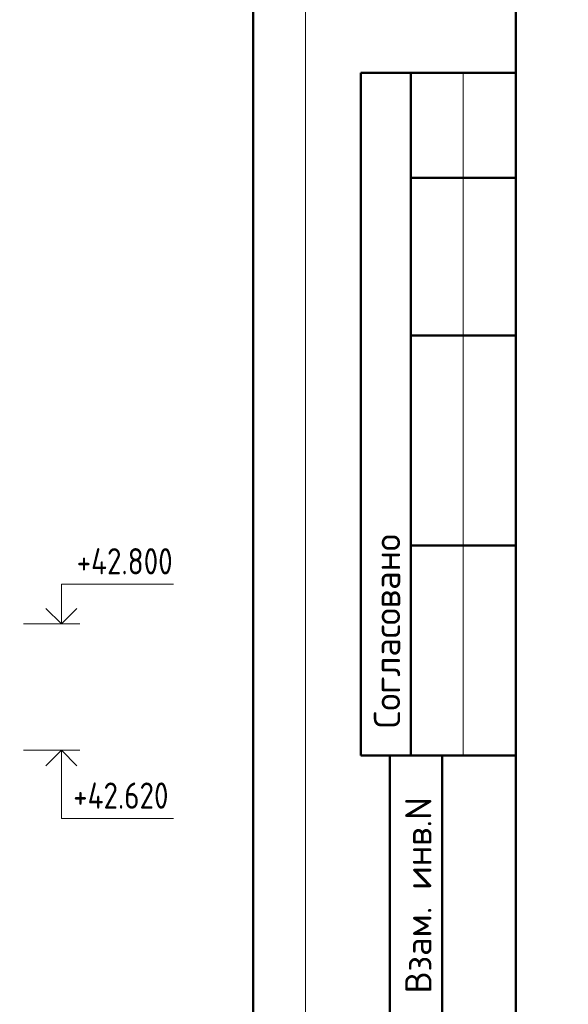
# Model space of a CAD drawing. Header units: millimetres. Extents: x 40580 to 1168286, y -220995 to 81020.
# Tile 306 of 419: x 780847 to 786068, y -121735 to -112364. Entities that reach past the tile are written whole.
import ezdxf

# ---------------------------------------------------------------- set-up
doc = ezdxf.new("R2010")
doc.units = ezdxf.units.MM
doc.layers.add('Standard', color=7, linetype='Continuous', lineweight=25)
doc.layers.add('Примечания', color=7, linetype='Continuous', lineweight=13)
doc.styles.add('GOST 2.304-81', font='txt')
doc.styles.add('ISOCPEUR', font='isocpeur.ttf')

msp = doc.modelspace()

# ---------------------------------------------------------------- linework, layer by layer
at = {"layer": 'Standard', "color": 7, "linetype": 'Continuous', "lineweight": 50, "transparency": 33554687}
for p, q in [((785568.3, -112868.4), (784095.1, -112868.4)), ((784095.1, -112868.4), (784095.1, -119368.4)), ((784095.1, -112868.4), (784095.1, -119368.4)), ((784568.3, -112868.4), (784568.3, -119368.4)), ((785568.3, -113868.4), (784568.3, -113868.4)), ((785568.3, -115368.4), (784568.3, -115368.4)), ((785568.3, -117368.4), (784568.3, -117368.4)), ((784095.1, -119368.4), (785568.3, -119368.4)), ((784368.3, -127868.4), (784368.3, -119368.4)), ((784368.3, -127868.4), (784368.3, -119368.4)), ((784868.3, -127868.4), (784868.3, -119368.4))]:
    msp.add_line(p, q, dxfattribs=at)
at = {"layer": 'Standard', "color": 7, "linetype": 'Continuous', "lineweight": 13, "transparency": 33554687}
msp.add_line((785068.3, -112868.4), (785068.3, -119368.4), dxfattribs=at)
for points in [[(741568.3, -128368.4), (783568.3, -128368.4), (783568.3, -98668.4), (741568.3, -98668.4), (741568.3, -128368.4)], [(783568.3, -128368.4), (825568.3, -128368.4), (825568.3, -98668.4), (783568.3, -98668.4), (783568.3, -128368.4)]]:
    msp.add_lwpolyline(points, close=True, dxfattribs=at)
at = {"layer": 'Standard', "color": 7, "linetype": 'Continuous', "lineweight": 50, "transparency": 33554687}
for points in [[(743568.3, -99168.4), (783068.3, -99168.4), (783068.3, -127868.4), (743568.3, -127868.4), (743568.3, -99168.4)], [(785568.3, -99168.4), (825068.3, -99168.4), (825068.3, -127868.4), (785568.3, -127868.4), (785568.3, -99168.4)]]:
    msp.add_lwpolyline(points, close=True, dxfattribs=at)
at = {"layer": 'Примечания', "color": 7, "linetype": 'Continuous', "lineweight": 13, "transparency": 33554687}
for p, q in [((780885, -118115.1), (781418.3, -118115.1)), ((780885, -119315.1), (781418.3, -119315.1))]:
    msp.add_line(p, q, dxfattribs=at)
for points in [[(781244, -118115.1), (781244, -117735.1), (782310.7, -117735.1)], [(781244, -119315.1), (781244, -119965.1), (782310.7, -119965.1)]]:
    msp.add_lwpolyline(points, dxfattribs=at)
at = {"layer": 'Примечания', "color": 7, "linetype": 'Continuous', "lineweight": -3, "transparency": 33554687}
for points in [[(781095.5, -117966.6), (781244, -118115.1), (781392.5, -117966.6)], [(781095.5, -119463.6), (781244, -119315.1), (781392.5, -119463.6)]]:
    msp.add_lwpolyline(points, dxfattribs=at)

# ---------------------------------------------------------------- texts
at = {"layer": 'Standard', "color": 7, "linetype": 'Continuous', "lineweight": 50, "transparency": 33554687, "char_height": 250, "attachment_point": 7, "rotation": 90, "style": 'ISOCPEUR'}
for s, insert, width in [('\\A1;{\\fISOCPEUR|i0|b0;\\H250.000000;\\W1.000000;\\C7;Согласовано}\\P', (784468.3, -119107), 2071.875), ('\\A1;{\\fISOCPEUR|i0|b0;\\H250.000000;\\W1.000000;\\C7;Взам. инв.N}\\P', (784766.2, -121632.6), 1909.099)]:
    msp.add_mtext(s, dxfattribs=dict(at, insert=insert, width=width))
at = {"layer": 'Standard', "color": 7, "linetype": 'Continuous', "lineweight": 25, "transparency": 33554687, "char_height": 250, "attachment_point": 7, "style": 'GOST 2.304-81'}
for s, insert, width in [('+42.800', (781389.8, -117643.4), 1048.438), ('+42.620', (781356.5, -119873.4), 1084.015)]:
    msp.add_mtext(s, dxfattribs=dict(at, insert=insert, width=width))

doc.saveas('drawing.dxf')
